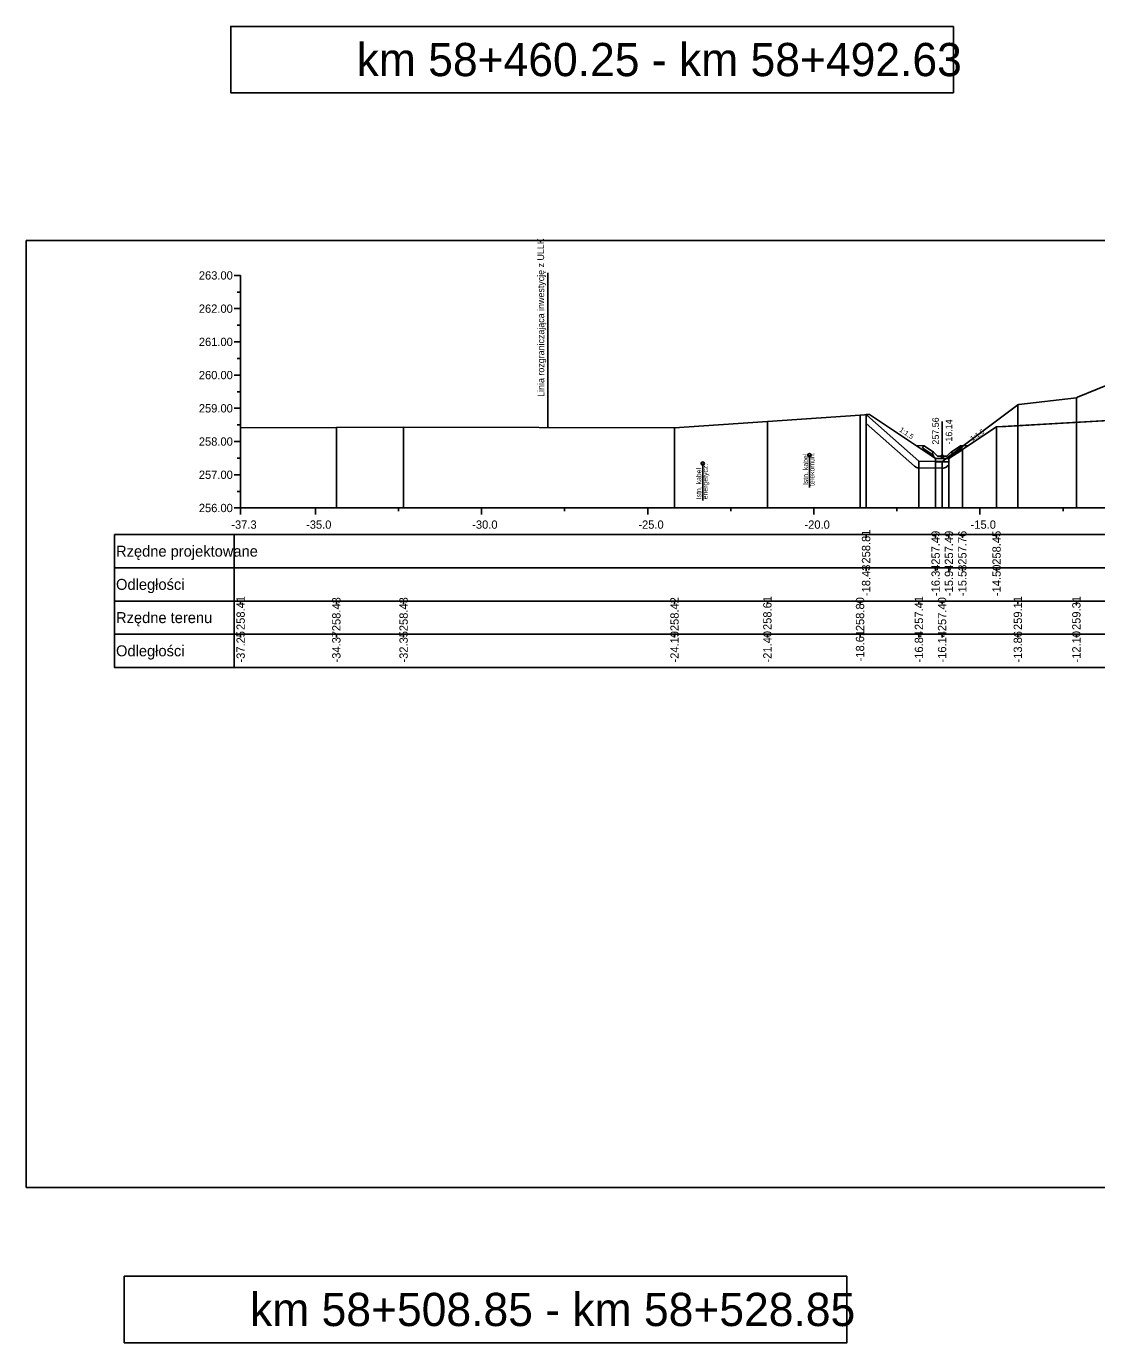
# Model space of a CAD drawing. Extents: x 6516023 to 6560129, y 5513077 to 5529206.
# Drawn here: x 6516634.51 to 6516666.73, y 5514546.98 to 5514586.6 of the extents above; entities that cross this region are included whole.
import ezdxf

# ---------------------------------------------------------------- set-up
doc = ezdxf.new("R2010")
doc.units = 0
for name, color, linetype in [('IR_default', 7, 'Continuous'), ('TOR_PRZEK_P-kable', 7, 'Continuous'), ('TOR_PRZEK_P-odwodnienie', 7, 'Continuous'), ('TOR_PRZEK_P-opisy', 7, 'Continuous'), ('TOR_PRZEK_P-pomoc', 7, 'Continuous'), ('TOR_PRZEK_P-schodkowanie+wymiana', 7, 'Continuous'), ('TOR_PRZEK_P-tabelka istniejace', 7, 'Continuous'), ('TOR_PRZEK_P-tabelka projektowane', 7, 'Continuous'), ('TOR_PRZEK_P-teren istniejacy', 7, 'Continuous'), ('TOR_PRZEK_P-uklad odniesienia', 7, 'Continuous'), ('TOR_PRZEK_P-warstwa ochronna II', 7, 'Continuous'), ('TOR_PS_T-granica PKP-projektowana', 7, 'Continuous'), ('TOR_RAMKI-ramka+tabelka 1', 7, 'Continuous')]:
    doc.layers.add(name, color=color, linetype=linetype)

msp = doc.modelspace()

# ---------------------------------------------------------------- linework, layer by layer
at = {"layer": 'IR_default'}
msp.add_lwpolyline([(6516659.785, 5514574.916), (6516659.892, 5514574.918), (6516661.878, 5514573.595), (6516662.258, 5514573.595), (6516662.278, 5514573.595), (6516662.663, 5514573.851), (6516662.683, 5514573.865), (6516663.662, 5514574.517), (6516663.713, 5514574.551), (6516663.996, 5514574.563), (6516669.534, 5514574.884)], dxfattribs=at)
at = {"layer": 'TOR_PRZEK_P-kable'}
for p, q in [((6516658.083, 5514573.693), (6516658.083, 5514572.719)), ((6516654.872, 5514573.441), (6516654.872, 5514572.331))]:
    msp.add_line(p, q, dxfattribs=at)
for centre in [(6516658.083, 5514573.693), (6516654.872, 5514573.441)]:
    msp.add_circle(centre, 0.05, dxfattribs=at)
at = {"layer": 'TOR_PRZEK_P-odwodnienie'}
for p, q in [((6516662.078, 5514573.665), (6516662.078, 5514574.708)), ((6516661.769, 5514573.724), (6516661.508, 5514573.898)), ((6516661.813, 5514573.79), (6516661.533, 5514573.977)), ((6516661.78, 5514573.74), (6516661.769, 5514573.724)), ((6516661.771, 5514573.76), (6516661.818, 5514573.784)), ((6516661.813, 5514573.79), (6516661.805, 5514573.778)), ((6516661.938, 5514573.665), (6516661.818, 5514573.784)), ((6516661.888, 5514573.595), (6516662.268, 5514573.595)), ((6516661.938, 5514573.665), (6516662.218, 5514573.665)), ((6516662.218, 5514573.665), (6516662.338, 5514573.784)), ((6516662.338, 5514573.784), (6516662.386, 5514573.76)), ((6516662.343, 5514573.79), (6516662.623, 5514573.977)), ((6516662.343, 5514573.79), (6516662.351, 5514573.778)), ((6516662.376, 5514573.74), (6516662.387, 5514573.724)), ((6516662.387, 5514573.724), (6516662.648, 5514573.898))]:
    msp.add_line(p, q, dxfattribs=at)
for points in [[(6516661.287, 5514573.989), (6516661.533, 5514573.977)], [(6516662.869, 5514573.989), (6516662.623, 5514573.977)], [(6516661.483, 5514573.951), (6516661.533, 5514573.977)], [(6516661.483, 5514573.951), (6516661.508, 5514573.898)], [(6516661.805, 5514573.778), (6516661.77, 5514573.759)], [(6516661.77, 5514573.759), (6516661.78, 5514573.74)], [(6516661.818, 5514573.665), (6516661.771, 5514573.76)], [(6516661.888, 5514573.595), (6516661.818, 5514573.665)], [(6516661.878, 5514573.595), (6516661.878, 5514573.595), (6516661.878, 5514573.595), (6516661.878, 5514573.594), (6516661.878, 5514573.595), (6516661.879, 5514573.594), (6516661.878, 5514573.595), (6516661.879, 5514573.595)], [(6516662.278, 5514573.595), (6516661.878, 5514573.595), (6516661.878, 5514573.495), (6516662.278, 5514573.495), (6516662.278, 5514573.595)], [(6516662.268, 5514573.595), (6516662.338, 5514573.665)], [(6516662.278, 5514573.595), (6516662.278, 5514573.595), (6516662.278, 5514573.595), (6516662.278, 5514573.594), (6516662.278, 5514573.595), (6516662.279, 5514573.594), (6516662.278, 5514573.595), (6516662.279, 5514573.595)], [(6516662.338, 5514573.665), (6516662.386, 5514573.76)], [(6516662.351, 5514573.778), (6516662.386, 5514573.759)], [(6516662.386, 5514573.759), (6516662.376, 5514573.74)], [(6516662.673, 5514573.951), (6516662.623, 5514573.977)], [(6516662.673, 5514573.951), (6516662.648, 5514573.898)]]:
    msp.add_lwpolyline(points, dxfattribs=at)
msp.add_circle((6516662.078, 5514573.665), 0.035, dxfattribs=at)
at = {"layer": 'TOR_PRZEK_P-pomoc'}
for points in [[(6516662.416, 5514586.604), (6516640.666, 5514586.604), (6516640.666, 5514584.604), (6516662.416, 5514584.604)], [(6516659.21, 5514548.981), (6516637.46, 5514548.981), (6516637.46, 5514546.981), (6516659.21, 5514546.981)]]:
    msp.add_lwpolyline(points, close=True, dxfattribs=at)
at = {"layer": 'TOR_PRZEK_P-schodkowanie+wymiana'}
for points in [[(6516659.785, 5514574.651), (6516661.244, 5514573.362)], [(6516661.373, 5514573.312), (6516662.064, 5514573.302), (6516662.067, 5514573.302)], [(6516662.212, 5514573.35), (6516662.278, 5514573.406)]]:
    msp.add_lwpolyline(points, dxfattribs=at)
for centre, start, end in [((6516661.376, 5514573.512), 228.5258, 269.1858), ((6516662.082, 5514573.501), 265.5938, 310.6849)]:
    msp.add_arc(centre, 0.2, start, end, dxfattribs=at)
at = {"layer": 'TOR_PRZEK_P-tabelka istniejace'}
for p, q in [((6516637.163, 5514569.306), (6516637.163, 5514567.306)), ((6516640.763, 5514569.306), (6516640.763, 5514567.306)), ((6516640.963, 5514569.206), (6516640.963, 5514569.306)), ((6516643.843, 5514569.206), (6516643.843, 5514569.306)), ((6516645.867, 5514569.206), (6516645.867, 5514569.306)), ((6516654.021, 5514569.206), (6516654.021, 5514569.306)), ((6516656.815, 5514569.206), (6516656.815, 5514569.306)), ((6516659.604, 5514569.206), (6516659.604, 5514569.306)), ((6516661.376, 5514569.206), (6516661.376, 5514569.306)), ((6516662.073, 5514569.206), (6516662.073, 5514569.306)), ((6516664.353, 5514569.206), (6516664.353, 5514569.306)), ((6516666.115, 5514569.206), (6516666.115, 5514569.306)), ((6516637.163, 5514568.306), (6516720.963, 5514568.306)), ((6516640.963, 5514568.206), (6516640.963, 5514568.306)), ((6516643.843, 5514568.206), (6516643.843, 5514568.306)), ((6516645.867, 5514568.206), (6516645.867, 5514568.306)), ((6516654.021, 5514568.206), (6516654.021, 5514568.306)), ((6516656.815, 5514568.206), (6516656.815, 5514568.306)), ((6516659.604, 5514568.206), (6516659.604, 5514568.306)), ((6516661.376, 5514568.206), (6516661.376, 5514568.306)), ((6516662.073, 5514568.206), (6516662.073, 5514568.306)), ((6516664.353, 5514568.206), (6516664.353, 5514568.306)), ((6516666.115, 5514568.206), (6516666.115, 5514568.306))]:
    msp.add_line(p, q, dxfattribs=at)
for points in [[(6516664.353, 5514575.214), (6516664.353, 5514572.306), (6516664.353, 5514572.176), (6516664.353, 5514572.106)], [(6516666.115, 5514575.42), (6516666.115, 5514572.306), (6516666.115, 5514572.176), (6516666.115, 5514572.106)], [(6516659.604, 5514574.904), (6516659.604, 5514572.306), (6516659.604, 5514572.176), (6516659.604, 5514572.106)], [(6516640.963, 5514574.52), (6516640.963, 5514572.306), (6516640.963, 5514572.176), (6516640.963, 5514572.106)], [(6516643.843, 5514574.533), (6516643.843, 5514572.306), (6516643.843, 5514572.176), (6516643.843, 5514572.106)], [(6516645.867, 5514574.54), (6516645.867, 5514572.306), (6516645.867, 5514572.176), (6516645.867, 5514572.106)], [(6516654.021, 5514574.522), (6516654.021, 5514572.306), (6516654.021, 5514572.176), (6516654.021, 5514572.106)], [(6516656.815, 5514574.713), (6516656.815, 5514572.306), (6516656.815, 5514572.176), (6516656.815, 5514572.106)], [(6516661.376, 5514573.512), (6516661.376, 5514572.306), (6516661.376, 5514572.176), (6516661.376, 5514572.106)], [(6516662.073, 5514573.502), (6516662.073, 5514572.306), (6516662.073, 5514572.176), (6516662.073, 5514572.106)]]:
    msp.add_lwpolyline(points, dxfattribs=at)
msp.add_lwpolyline([(6516637.163, 5514569.306), (6516637.163, 5514567.306), (6516720.963, 5514567.306), (6516720.963, 5514569.306)], close=True, dxfattribs=at)
at = {"layer": 'TOR_PRZEK_P-tabelka projektowane'}
for p, q in [((6516637.163, 5514571.306), (6516637.163, 5514569.306)), ((6516640.763, 5514571.306), (6516640.763, 5514569.306)), ((6516659.785, 5514571.206), (6516659.785, 5514571.306)), ((6516661.878, 5514571.206), (6516661.878, 5514571.306)), ((6516662.278, 5514571.206), (6516662.278, 5514571.306)), ((6516662.683, 5514571.206), (6516662.683, 5514571.306)), ((6516663.713, 5514571.206), (6516663.713, 5514571.306)), ((6516637.163, 5514570.306), (6516720.963, 5514570.306)), ((6516659.785, 5514570.206), (6516659.785, 5514570.306)), ((6516661.878, 5514570.206), (6516661.878, 5514570.306)), ((6516662.278, 5514570.206), (6516662.278, 5514570.306)), ((6516662.683, 5514570.206), (6516662.683, 5514570.306)), ((6516663.713, 5514570.206), (6516663.713, 5514570.306))]:
    msp.add_line(p, q, dxfattribs=at)
for points in [[(6516659.785, 5514574.916), (6516659.785, 5514572.306), (6516659.785, 5514572.176), (6516659.785, 5514572.106)], [(6516663.713, 5514574.551), (6516663.713, 5514572.306), (6516663.713, 5514572.176), (6516663.713, 5514572.106)], [(6516661.878, 5514573.595), (6516661.878, 5514572.306), (6516661.878, 5514572.176), (6516661.878, 5514572.106)], [(6516662.278, 5514573.595), (6516662.278, 5514572.306), (6516662.278, 5514572.176), (6516662.278, 5514572.106)], [(6516662.683, 5514573.865), (6516662.683, 5514572.306), (6516662.683, 5514572.176), (6516662.683, 5514572.106)]]:
    msp.add_lwpolyline(points, dxfattribs=at)
msp.add_lwpolyline([(6516637.163, 5514571.306), (6516637.163, 5514569.306), (6516720.963, 5514569.306), (6516720.963, 5514571.306)], close=True, dxfattribs=at)
at = {"layer": 'TOR_PRZEK_P-teren istniejacy'}
msp.add_lwpolyline([(6516640.963, 5514574.52), (6516643.843, 5514574.533), (6516645.867, 5514574.54), (6516654.021, 5514574.522), (6516656.815, 5514574.713), (6516659.604, 5514574.904), (6516659.735, 5514574.913), (6516659.785, 5514574.916), (6516659.807, 5514574.899), (6516661.376, 5514573.512), (6516662.073, 5514573.502), (6516662.082, 5514573.501), (6516662.109, 5514573.524), (6516664.353, 5514575.214), (6516664.383, 5514575.216), (6516666.115, 5514575.42), (6516666.147, 5514575.437), (6516667.337, 5514575.927)], dxfattribs=at)
at = {"layer": 'TOR_PRZEK_P-uklad odniesienia'}
for p, q in [((6516640.763, 5514579.106), (6516640.963, 5514579.106)), ((6516640.963, 5514579.106), (6516640.963, 5514572.106)), ((6516640.863, 5514578.606), (6516640.963, 5514578.606)), ((6516640.763, 5514578.106), (6516640.963, 5514578.106)), ((6516640.863, 5514577.606), (6516640.963, 5514577.606)), ((6516640.763, 5514577.106), (6516640.963, 5514577.106)), ((6516640.863, 5514576.606), (6516640.963, 5514576.606)), ((6516640.763, 5514576.106), (6516640.963, 5514576.106)), ((6516640.863, 5514575.606), (6516640.963, 5514575.606)), ((6516640.763, 5514575.106), (6516640.963, 5514575.106)), ((6516640.863, 5514574.606), (6516640.963, 5514574.606)), ((6516640.763, 5514574.106), (6516640.963, 5514574.106)), ((6516640.863, 5514573.606), (6516640.963, 5514573.606)), ((6516640.763, 5514573.106), (6516640.963, 5514573.106)), ((6516640.863, 5514572.606), (6516640.963, 5514572.606)), ((6516640.763, 5514572.106), (6516640.963, 5514572.106)), ((6516640.963, 5514572.106), (6516720.963, 5514572.106)), ((6516640.963, 5514572.006), (6516640.963, 5514572.106)), ((6516640.963, 5514571.906), (6516640.963, 5514572.106)), ((6516643.213, 5514571.906), (6516643.213, 5514572.106)), ((6516645.713, 5514572.006), (6516645.713, 5514572.106)), ((6516648.213, 5514571.906), (6516648.213, 5514572.106)), ((6516650.713, 5514572.006), (6516650.713, 5514572.106)), ((6516653.213, 5514571.906), (6516653.213, 5514572.106)), ((6516655.713, 5514572.006), (6516655.713, 5514572.106)), ((6516658.213, 5514571.906), (6516658.213, 5514572.106)), ((6516660.713, 5514572.006), (6516660.713, 5514572.106)), ((6516663.213, 5514571.906), (6516663.213, 5514572.106)), ((6516665.713, 5514572.006), (6516665.713, 5514572.106))]:
    msp.add_line(p, q, dxfattribs=at)
at = {"layer": 'TOR_PRZEK_P-warstwa ochronna II'}
msp.add_lwpolyline([(6516659.785, 5514574.916), (6516659.892, 5514574.918), (6516661.878, 5514573.595), (6516662.278, 5514573.595), (6516662.683, 5514573.865), (6516663.713, 5514574.551), (6516669.534, 5514574.884), (6516670.013, 5514575.203), (6516670.591, 5514575.226), (6516678.963, 5514575.561), (6516680.238, 5514575.612), (6516681.513, 5514575.562), (6516689.407, 5514575.245), (6516690.013, 5514575.221), (6516690.492, 5514574.902), (6516692.313, 5514574.729), (6516693.448, 5514573.972), (6516693.928, 5514573.652), (6516694.328, 5514573.652), (6516695.792, 5514574.628)], dxfattribs=at)
at = {"layer": 'TOR_PS_T-granica PKP-projektowana'}
msp.add_line((6516650.21, 5514574.531), (6516650.21, 5514579.188), dxfattribs=at)
at = {"layer": 'TOR_RAMKI-ramka+tabelka 1'}
msp.add_lwpolyline([(6516634.513, 5514580.156), (6516882.013, 5514580.156), (6516882.013, 5514551.656), (6516634.513, 5514551.656)], close=True, dxfattribs=at)

# ---------------------------------------------------------------- texts
at = {"layer": 'TOR_PRZEK_P-kable'}
for s, height, p in [('Istn. kabel', 0.14999, (6516658.039, 5514572.795)), ('telekomun.', 0.15, (6516658.233, 5514572.767)), ('Istn. kabel', 0.14999, (6516654.827, 5514572.367)), ('energetycz.', 0.14999, (6516655.021, 5514572.367))]:
    msp.add_text(s, height=height, rotation=90.0511, dxfattribs=at).set_placement(p)
at = {"layer": 'TOR_PRZEK_P-odwodnienie'}
for s, p in [('257.56', (6516661.978, 5514574.015)), ('-16.14', (6516662.378, 5514574.015))]:
    msp.add_text(s, height=0.2, rotation=90, dxfattribs=at).set_placement(p)
at = {"layer": 'TOR_PRZEK_P-opisy'}
for rotation, p in [(325.9299, (6516660.773, 5514574.426)), (34.0701, (6516662.983, 5514574.112))]:
    msp.add_text('1:1,5', height=0.15, rotation=rotation, dxfattribs=at).set_placement(p)
at = {"layer": 'TOR_PRZEK_P-pomoc'}
for s, p in [('km 58+460.25 - km 58+492.63', (6516644.454, 5514585.104)), ('km 58+508.85 - km 58+528.85', (6516641.246, 5514547.481))]:
    msp.add_text(s, height=1, dxfattribs=at).set_placement(p)
at = {"layer": 'TOR_PRZEK_P-tabelka istniejace'}
for s, p in [('258.41', (6516641.088, 5514568.433)), ('258.43', (6516643.968, 5514568.398)), ('258.43', (6516645.992, 5514568.398)), ('258.42', (6516654.146, 5514568.4)), ('258.61', (6516656.94, 5514568.433)), ('258.80', (6516659.729, 5514568.398)), ('257.41', (6516661.501, 5514568.433)), ('257.40', (6516662.198, 5514568.398)), ('259.11', (6516664.478, 5514568.433)), ('259.31', (6516666.24, 5514568.433)), ('-37.25', (6516641.088, 5514567.453)), ('-34.37', (6516643.968, 5514567.455)), ('-32.35', (6516645.992, 5514567.453)), ('-24.19', (6516654.146, 5514567.455)), ('-21.40', (6516656.94, 5514567.455)), ('-18.61', (6516659.729, 5514567.489)), ('-16.84', (6516661.501, 5514567.455)), ('-16.14', (6516662.198, 5514567.455)), ('-13.86', (6516664.478, 5514567.454)), ('-12.10', (6516666.24, 5514567.455))]:
    msp.add_text(s, height=0.25, rotation=90, dxfattribs=at).set_placement(p)
for s, p in [('Rzędne terenu', (6516637.213, 5514568.641)), ('Odległości', (6516637.213, 5514567.641))]:
    msp.add_text(s, height=0.33, dxfattribs=at).set_placement(p)
at = {"layer": 'TOR_PRZEK_P-tabelka projektowane'}
for s, p in [('258.81', (6516659.91, 5514570.433)), ('257.49', (6516662.003, 5514570.398)), ('257.49', (6516662.403, 5514570.398)), ('257.76', (6516662.808, 5514570.398)), ('258.45', (6516663.838, 5514570.397)), ('-18.43', (6516659.91, 5514569.454)), ('-16.34', (6516662.003, 5514569.455)), ('-15.94', (6516662.403, 5514569.455)), ('-15.53', (6516662.808, 5514569.454)), ('-14.50', (6516663.838, 5514569.455))]:
    msp.add_text(s, height=0.25, rotation=90, dxfattribs=at).set_placement(p)
for s, p in [('Rzędne projektowane', (6516637.213, 5514570.641)), ('Odległości', (6516637.213, 5514569.641))]:
    msp.add_text(s, height=0.33, dxfattribs=at).set_placement(p)
at = {"layer": 'TOR_PRZEK_P-uklad odniesienia'}
for s, height, p in [('263.00', 0.25, (6516639.705, 5514578.981)), ('262.00', 0.25, (6516639.705, 5514577.981)), ('261.00', 0.25, (6516639.705, 5514576.981)), ('260.00', 0.25, (6516639.705, 5514575.981)), ('259.00', 0.25, (6516639.705, 5514574.981)), ('258.00', 0.25, (6516639.705, 5514573.981)), ('257.00', 0.25, (6516639.705, 5514572.981)), ('256.00', 0.25, (6516639.705, 5514571.981)), ('-', 0.0001, (6516640.963, 5514572.106)), ('-37.3', 0.25, (6516640.682, 5514571.481)), ('-35.0', 0.25, (6516642.932, 5514571.481)), ('-30.0', 0.25, (6516647.932, 5514571.481)), ('-25.0', 0.25, (6516652.932, 5514571.481)), ('-20.0', 0.25, (6516657.932, 5514571.481)), ('-15.0', 0.25, (6516662.932, 5514571.481))]:
    msp.add_text(s, height=height, dxfattribs=at).set_placement(p)
at = {"layer": 'TOR_PS_T-granica PKP-projektowana'}
msp.add_text('Linia rozgraniczająca inwestycję z ULLK', height=0.2, rotation=90.0511, dxfattribs=at).set_placement((6516650.1, 5514575.452))

doc.saveas('drawing.dxf')
